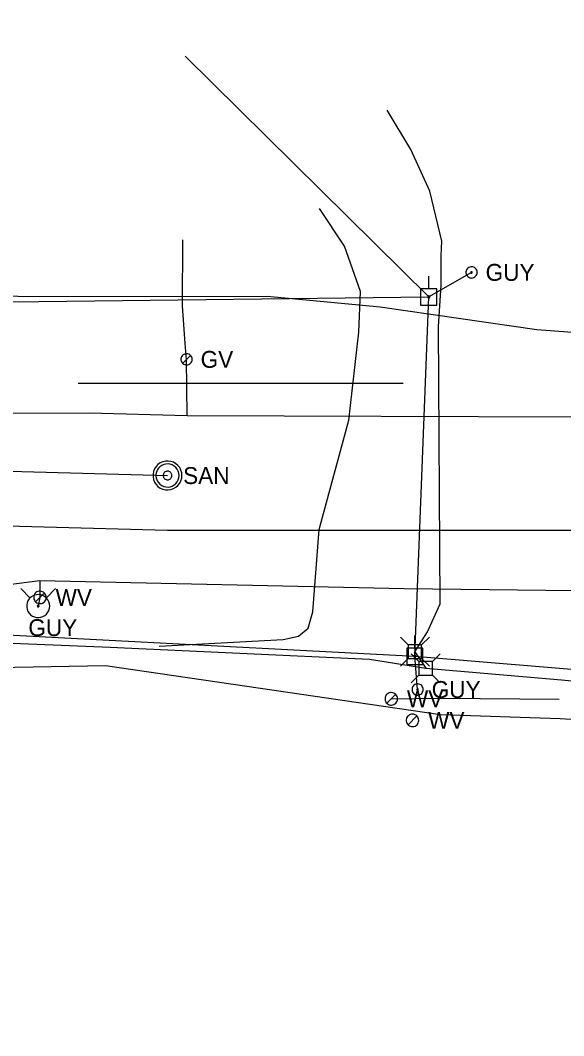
# Model space of a CAD drawing. Extents: x 600849 to 606371, y 330010 to 403088.
# Drawn here: x 602236.6 to 602360.4, y 376655.9 to 376887.3 of the extents above; entities that cross this region are included whole.
import ezdxf

# ---------------------------------------------------------------- set-up
doc = ezdxf.new("R2010")
doc.units = 0
for name, color, linetype in [('E_SIG_Conduit', 7, 'Continuous'), ('E_UTL_AG_Bold', 7, 'Continuous'), ('E_UTL_EGuyWire', 7, 'Continuous'), ('E_UTL_EPowerPole', 7, 'Continuous'), ('E_UTL_FO_UG', 7, 'Continuous'), ('E_UTL_G', 7, 'Continuous'), ('E_UTL_G_UG', 7, 'Continuous'), ('E_UTL_Overhead', 7, 'Continuous'), ('E_UTL_SAN', 7, 'Continuous'), ('E_UTL_SAN_UG', 7, 'Continuous'), ('E_UTL_T_UG', 7, 'Continuous'), ('E_UTL_W', 7, 'Continuous'), ('E_UTL_W_UG', 7, 'Continuous'), ('E_UTL_WHydrant', 7, 'Continuous')]:
    doc.layers.add(name, color=color, linetype=linetype)

msp = doc.modelspace()

# ---------------------------------------------------------------- linework, layer by layer
at = {"layer": 'E_SIG_Conduit'}
for points in [[(602162.05, 376851.25), (602166.06, 376840.21), (602186.37, 376826.9), (602187.81, 376826.71), (602188.98, 376827.12), (602199.79, 376825.83), (602201.12, 376825.66), (602202.65, 376825.59), (602238.27, 376824.35), (602292.88, 376824.44), (602318.6, 376821.99), (602354.28, 376816.84), (602432.89, 376810.89), (602434.26, 376809.89), (602434.33, 376803.64)], [(602249.8, 376804.59), (602323.82, 376804.59)]]:
    msp.add_lwpolyline(points, dxfattribs=at)
at = {"layer": 'E_UTL_AG_Bold'}
for points in [[(602324.97, 376744.96), (602323.22, 376746.71)], [(602328.06, 376744.96), (602329.82, 376746.71)], [(602328.06, 376744.96), (602324.97, 376744.96)], [(602324.97, 376744.96), (602324.97, 376741.86)], [(602328.06, 376741.86), (602328.06, 376744.96)], [(602324.97, 376741.86), (602323.22, 376740.11)], [(602324.97, 376741.86), (602328.06, 376741.86)], [(602327.46, 376741.2), (602325.71, 376742.95)], [(602330.56, 376741.2), (602327.46, 376741.2)], [(602327.46, 376741.2), (602327.46, 376738.1)], [(602328.06, 376741.86), (602329.82, 376740.11)], [(602330.56, 376741.2), (602332.31, 376742.95)], [(602330.56, 376738.1), (602330.56, 376741.2)], [(602327.46, 376738.1), (602325.71, 376736.35)], [(602327.46, 376738.1), (602330.56, 376738.1)], [(602330.56, 376738.1), (602332.31, 376736.35)]]:
    msp.add_lwpolyline(points, dxfattribs=at)
at = {"layer": 'E_UTL_EGuyWire'}
for p, q in [((602339.43, 376829.87), (602329.71, 376824.27)), ((602327.14, 376734.79), (602326.52, 376742.37))]:
    msp.add_line(p, q, dxfattribs=at)
for points in [[(602340.72, 376829.87), (602340.69, 376830.12), (602340.63, 376830.35), (602340.51, 376830.57), (602340.36, 376830.76), (602340.18, 376830.92), (602339.97, 376831.04), (602339.74, 376831.12), (602339.5, 376831.16), (602339.25, 376831.14), (602339.01, 376831.09), (602338.79, 376830.98), (602338.59, 376830.84), (602338.43, 376830.67), (602338.29, 376830.46), (602338.2, 376830.23), (602338.16, 376830), (602338.16, 376829.75), (602338.2, 376829.51), (602338.29, 376829.29), (602338.43, 376829.08), (602338.59, 376828.9), (602338.79, 376828.76), (602339.01, 376828.66), (602339.25, 376828.6), (602339.5, 376828.59), (602339.74, 376828.63), (602339.97, 376828.71), (602340.18, 376828.83), (602340.36, 376828.99), (602340.51, 376829.18), (602340.63, 376829.4), (602340.69, 376829.63), (602340.72, 376829.87)], [(602339.59, 376829.87), (602339.59, 376829.9), (602339.58, 376829.93), (602339.57, 376829.96), (602339.55, 376829.98), (602339.53, 376830), (602339.5, 376830.02), (602339.47, 376830.03), (602339.44, 376830.03), (602339.41, 376830.03), (602339.38, 376830.02), (602339.35, 376830.01), (602339.33, 376829.99), (602339.31, 376829.97), (602339.29, 376829.95), (602339.28, 376829.92), (602339.27, 376829.89), (602339.27, 376829.86), (602339.28, 376829.83), (602339.29, 376829.8), (602339.31, 376829.77), (602339.33, 376829.75), (602339.35, 376829.73), (602339.38, 376829.72), (602339.41, 376829.71), (602339.44, 376829.71), (602339.47, 376829.72), (602339.5, 376829.73), (602339.53, 376829.74), (602339.55, 376829.76), (602339.57, 376829.79), (602339.58, 376829.81), (602339.59, 376829.84), (602339.59, 376829.87)], [(602328.43, 376734.79), (602328.4, 376735.04), (602328.33, 376735.27), (602328.22, 376735.49), (602328.07, 376735.68), (602327.89, 376735.84), (602327.68, 376735.96), (602327.45, 376736.04), (602327.2, 376736.08), (602326.96, 376736.06), (602326.72, 376736.01), (602326.5, 376735.91), (602326.3, 376735.76), (602326.13, 376735.59), (602326, 376735.38), (602325.91, 376735.16), (602325.87, 376734.92), (602325.87, 376734.67), (602325.91, 376734.43), (602326, 376734.21), (602326.13, 376734), (602326.3, 376733.82), (602326.5, 376733.68), (602326.72, 376733.58), (602326.96, 376733.52), (602327.2, 376733.51), (602327.45, 376733.55), (602327.68, 376733.63), (602327.89, 376733.75), (602328.07, 376733.91), (602328.22, 376734.1), (602328.33, 376734.32), (602328.4, 376734.55), (602328.43, 376734.79)], [(602327.3, 376734.79), (602327.3, 376734.82), (602327.29, 376734.85), (602327.28, 376734.88), (602327.26, 376734.91), (602327.24, 376734.93), (602327.21, 376734.94), (602327.18, 376734.95), (602327.15, 376734.95), (602327.12, 376734.95), (602327.09, 376734.95), (602327.06, 376734.93), (602327.04, 376734.92), (602327.02, 376734.89), (602327, 376734.87), (602326.99, 376734.84), (602326.98, 376734.81), (602326.98, 376734.78), (602326.99, 376734.75), (602327, 376734.72), (602327.02, 376734.7), (602327.04, 376734.67), (602327.06, 376734.66), (602327.09, 376734.64), (602327.12, 376734.64), (602327.15, 376734.63), (602327.18, 376734.64), (602327.21, 376734.65), (602327.24, 376734.66), (602327.26, 376734.68), (602327.28, 376734.71), (602327.29, 376734.73), (602327.3, 376734.76), (602327.3, 376734.79)]]:
    msp.add_lwpolyline(points, dxfattribs=at)
at = {"layer": 'E_UTL_EPowerPole'}
for points in [[(602329.67, 376826.12), (602329.67, 376829.02)], [(602331.52, 376826.12), (602327.83, 376826.12)], [(602327.83, 376826.12), (602327.83, 376822.42)], [(602329.94, 376824.27), (602329.94, 376824.32), (602329.93, 376824.36), (602329.91, 376824.4), (602329.88, 376824.44), (602329.84, 376824.47), (602329.81, 376824.49), (602329.76, 376824.5), (602329.72, 376824.51), (602329.67, 376824.51), (602329.63, 376824.5), (602329.59, 376824.48), (602329.55, 376824.45), (602329.52, 376824.42), (602329.49, 376824.38), (602329.48, 376824.34), (602329.47, 376824.3), (602329.47, 376824.25), (602329.48, 376824.21), (602329.49, 376824.16), (602329.52, 376824.13), (602329.55, 376824.09), (602329.59, 376824.07), (602329.63, 376824.05), (602329.67, 376824.04), (602329.72, 376824.04), (602329.76, 376824.04), (602329.81, 376824.06), (602329.84, 376824.08), (602329.88, 376824.11), (602329.91, 376824.14), (602329.93, 376824.18), (602329.94, 376824.23), (602329.94, 376824.27)], [(602331.52, 376822.42), (602331.52, 376826.12)], [(602327.83, 376822.42), (602331.52, 376822.42)], [(602326.49, 376744.21), (602326.49, 376747.12)], [(602328.34, 376744.21), (602324.65, 376744.21)], [(602324.65, 376744.21), (602324.65, 376740.52)], [(602328.34, 376740.52), (602328.34, 376744.21)], [(602326.76, 376742.37), (602326.76, 376742.42), (602326.75, 376742.46), (602326.73, 376742.5), (602326.7, 376742.54), (602326.66, 376742.57), (602326.62, 376742.59), (602326.58, 376742.6), (602326.54, 376742.61), (602326.49, 376742.61), (602326.45, 376742.6), (602326.41, 376742.58), (602326.37, 376742.55), (602326.34, 376742.52), (602326.31, 376742.48), (602326.3, 376742.44), (602326.29, 376742.39), (602326.29, 376742.35), (602326.3, 376742.3), (602326.31, 376742.26), (602326.34, 376742.22), (602326.37, 376742.19), (602326.41, 376742.16), (602326.45, 376742.15), (602326.49, 376742.14), (602326.54, 376742.13), (602326.58, 376742.14), (602326.62, 376742.15), (602326.66, 376742.18), (602326.7, 376742.21), (602326.73, 376742.24), (602326.75, 376742.28), (602326.76, 376742.33), (602326.76, 376742.37)], [(602324.65, 376740.52), (602328.34, 376740.52)]]:
    msp.add_lwpolyline(points, dxfattribs=at)
at = {"layer": 'E_UTL_FO_UG'}
msp.add_lwpolyline([(602326.52, 376743.41), (602329.01, 376739.65)], dxfattribs=at)
at = {"layer": 'E_UTL_G'}
for points in [[(602275.77, 376810.05), (602275.75, 376810.29), (602275.68, 376810.53), (602275.57, 376810.74), (602275.42, 376810.93), (602275.23, 376811.09), (602275.02, 376811.22), (602274.79, 376811.3), (602274.55, 376811.33), (602274.3, 376811.32), (602274.07, 376811.26), (602273.84, 376811.16), (602273.65, 376811.02), (602273.48, 376810.84), (602273.35, 376810.64), (602273.26, 376810.41), (602273.21, 376810.17), (602273.21, 376809.93), (602273.26, 376809.69), (602273.35, 376809.46), (602273.48, 376809.26), (602273.65, 376809.08), (602273.84, 376808.94), (602274.07, 376808.84), (602274.3, 376808.78), (602274.55, 376808.77), (602274.79, 376808.8), (602275.02, 376808.88), (602275.23, 376809), (602275.42, 376809.16), (602275.57, 376809.36), (602275.68, 376809.57), (602275.75, 376809.81), (602275.77, 376810.05)], [(602273.58, 376809.14), (602275.39, 376810.96)]]:
    msp.add_lwpolyline(points, dxfattribs=at)
at = {"layer": 'E_UTL_G_UG'}
for points in [[(602273.57, 376822.23), (602273.62, 376837.31)], [(602274.65, 376797.23), (602274.49, 376810.05), (602274.15, 376813.69), (602273.57, 376822.23)], [(602060.57, 376799.64), (602077.65, 376800.09), (602087.98, 376797.91), (602089.71, 376797.87), (602090.16, 376797.9), (602144.73, 376797.84), (602178.11, 376798.52), (602201.32, 376797.77), (602252.39, 376797.86), (602274.65, 376797.23), (602363.14, 376796.93), (602390.28, 376796.79), (602422.58, 376795.6), (602516.4, 376797.87), (602553.47, 376797.49)]]:
    msp.add_lwpolyline(points, dxfattribs=at)
at = {"layer": 'E_UTL_Overhead'}
for points in [[(602062.17, 376753.86), (602208.9, 376748.55), (602326.52, 376742.37), (602554.66, 376723.5), (602723.32, 376704.12), (602925.82, 376696.54), (603095.47, 376655.88), (603302.19, 376662.3), (603380.19, 376665.28), (603484.01, 376669.76), (603723.81, 376678.6), (603844.12, 376694.7), (603926.75, 376705.4), (604096.46, 376729.09), (604125.7, 376732.7), (604019.36, 376849.1), (604024.4, 376887.33)], [(602326.52, 376742.37), (602329.71, 376824.27), (602274.17, 376879.17)], [(602063.01, 376821.14), (602329.71, 376824.27)]]:
    msp.add_lwpolyline(points, dxfattribs=at)
at = {"layer": 'E_UTL_SAN'}
for points in [[(602273.45, 376783.58), (602273.39, 376784.2), (602273.21, 376784.81), (602272.92, 376785.36), (602272.53, 376785.86), (602272.06, 376786.27), (602271.52, 376786.58), (602270.92, 376786.79), (602270.3, 376786.87), (602269.68, 376786.84), (602269.07, 376786.7), (602268.5, 376786.44), (602267.98, 376786.07), (602267.55, 376785.62), (602267.21, 376785.09), (602266.98, 376784.51), (602266.86, 376783.89), (602266.86, 376783.26), (602266.98, 376782.65), (602267.21, 376782.07), (602267.55, 376781.54), (602267.98, 376781.08), (602268.5, 376780.72), (602269.07, 376780.46), (602269.68, 376780.31), (602270.3, 376780.28), (602270.92, 376780.37), (602271.52, 376780.58), (602272.06, 376780.89), (602272.53, 376781.3), (602272.92, 376781.79), (602273.21, 376782.35), (602273.39, 376782.95), (602273.45, 376783.58)], [(602272.79, 376783.58), (602272.74, 376784.08), (602272.6, 376784.56), (602272.37, 376785.01), (602272.06, 376785.4), (602271.68, 376785.73), (602271.24, 376785.98), (602270.77, 376786.14), (602270.27, 376786.22), (602269.77, 376786.19), (602269.28, 376786.07), (602268.83, 376785.86), (602268.42, 376785.57), (602268.07, 376785.21), (602267.8, 376784.79), (602267.61, 376784.32), (602267.52, 376783.83), (602267.52, 376783.33), (602267.61, 376782.83), (602267.8, 376782.37), (602268.07, 376781.95), (602268.42, 376781.58), (602268.83, 376781.29), (602269.28, 376781.08), (602269.77, 376780.97), (602270.27, 376780.94), (602270.77, 376781.01), (602271.24, 376781.18), (602271.68, 376781.43), (602272.06, 376781.76), (602272.37, 376782.15), (602272.6, 376782.6), (602272.74, 376783.08), (602272.79, 376783.58)], [(602271.14, 376783.58), (602271.12, 376783.77), (602271.06, 376783.95), (602270.98, 376784.11), (602270.86, 376784.26), (602270.72, 376784.39), (602270.56, 376784.48), (602270.38, 376784.54), (602270.19, 376784.57), (602270, 376784.56), (602269.82, 376784.51), (602269.65, 376784.44), (602269.5, 376784.33), (602269.37, 376784.19), (602269.27, 376784.03), (602269.2, 376783.86), (602269.16, 376783.67), (602269.16, 376783.48), (602269.2, 376783.3), (602269.27, 376783.12), (602269.37, 376782.97), (602269.5, 376782.83), (602269.65, 376782.72), (602269.82, 376782.64), (602270, 376782.6), (602270.19, 376782.59), (602270.38, 376782.62), (602270.56, 376782.68), (602270.72, 376782.77), (602270.86, 376782.9), (602270.98, 376783.04), (602271.06, 376783.21), (602271.12, 376783.39), (602271.14, 376783.58)]]:
    msp.add_lwpolyline(points, dxfattribs=at)
at = {"layer": 'E_UTL_SAN_UG'}
msp.add_line((602140.84, 376787.03), (602270.13, 376783.58), dxfattribs=at)
at = {"layer": 'E_UTL_T_UG'}
for points in [[(602332.66, 376837), (602329.92, 376848.35), (602325.61, 376857.88), (602320.22, 376866.86)], [(602268.28, 376744.7), (602296.52, 376746.17), (602300.01, 376746.92), (602302.24, 376748.81), (602303.25, 376752.5), (602304.68, 376771.27), (602311.47, 376796.16), (602313.78, 376816.27), (602314.14, 376825.55), (602310.51, 376835.87), (602304.77, 376844.42)], [(602326.52, 376743.41), (602329.39, 376747.96), (602332.27, 376754.3), (602331.92, 376817.53), (602332.49, 376826.95), (602332.54, 376833.68), (602332.66, 376837)], [(602074.73, 376774.6), (602140.82, 376774.58), (602270.14, 376771.11), (602441.32, 376771.11)], [(602075.21, 376757.95), (602077.8, 376743.83), (602087.75, 376744.23), (602092.81, 376744.18), (602093.78, 376743.66), (602171.08, 376745.2), (602210.54, 376746.33), (602257.05, 376744.48), (602316.15, 376741.74), (602329.01, 376739.65), (602359.96, 376737.01), (602475.2, 376725.97), (602557.31, 376719.94)], [(602044.67, 376754.09), (602052.5, 376752.18), (602062.11, 376741.57), (602066.7, 376738.55), (602072.2, 376738.26), (602098.71, 376739.13), (602168.16, 376738.6), (602177.16, 376738.67), (602179.14, 376737.87), (602181.65, 376738.87), (602256.01, 376740.3), (602332.37, 376729.1), (602359.62, 376728.16), (602475.97, 376721.01), (602558.5, 376714.55)]]:
    msp.add_lwpolyline(points, dxfattribs=at)
at = {"layer": 'E_UTL_W'}
for points in [[(602242.5, 376755.79), (602242.47, 376756.06), (602242.4, 376756.32), (602242.27, 376756.56), (602242.11, 376756.77), (602241.9, 376756.95), (602241.67, 376757.08), (602241.41, 376757.17), (602241.14, 376757.21), (602240.87, 376757.2), (602240.61, 376757.14), (602240.36, 376757.02), (602240.14, 376756.87), (602239.95, 376756.67), (602239.81, 376756.44), (602239.71, 376756.19), (602239.66, 376755.92), (602239.66, 376755.65), (602239.71, 376755.39), (602239.81, 376755.13), (602239.95, 376754.91), (602240.14, 376754.71), (602240.36, 376754.55), (602240.61, 376754.44), (602240.87, 376754.38), (602241.14, 376754.36), (602241.41, 376754.4), (602241.67, 376754.49), (602241.9, 376754.63), (602242.11, 376754.8), (602242.27, 376755.02), (602242.4, 376755.26), (602242.47, 376755.52), (602242.5, 376755.79)], [(602240.07, 376754.78), (602242.08, 376756.8)], [(602322.56, 376732.67), (602322.54, 376732.94), (602322.46, 376733.2), (602322.34, 376733.44), (602322.17, 376733.65), (602321.96, 376733.83), (602321.73, 376733.97), (602321.47, 376734.06), (602321.2, 376734.09), (602320.93, 376734.08), (602320.67, 376734.02), (602320.42, 376733.91), (602320.2, 376733.75), (602320.01, 376733.55), (602319.87, 376733.32), (602319.77, 376733.07), (602319.72, 376732.81), (602319.72, 376732.54), (602319.77, 376732.27), (602319.87, 376732.02), (602320.01, 376731.79), (602320.2, 376731.59), (602320.42, 376731.44), (602320.67, 376731.32), (602320.93, 376731.26), (602321.2, 376731.25), (602321.47, 376731.28), (602321.73, 376731.37), (602321.96, 376731.51), (602322.17, 376731.69), (602322.34, 376731.9), (602322.46, 376732.14), (602322.54, 376732.4), (602322.56, 376732.67)], [(602320.13, 376731.66), (602322.14, 376733.68)], [(602327.4, 376727.75), (602327.38, 376728.02), (602327.3, 376728.28), (602327.18, 376728.52), (602327.01, 376728.74), (602326.8, 376728.92), (602326.57, 376729.05), (602326.31, 376729.14), (602326.05, 376729.18), (602325.77, 376729.17), (602325.51, 376729.1), (602325.26, 376728.99), (602325.04, 376728.83), (602324.86, 376728.64), (602324.71, 376728.41), (602324.61, 376728.16), (602324.56, 376727.89), (602324.56, 376727.62), (602324.61, 376727.35), (602324.71, 376727.1), (602324.86, 376726.87), (602325.04, 376726.68), (602325.26, 376726.52), (602325.51, 376726.41), (602325.77, 376726.34), (602326.05, 376726.33), (602326.31, 376726.37), (602326.57, 376726.46), (602326.8, 376726.59), (602327.01, 376726.77), (602327.18, 376726.98), (602327.3, 376727.22), (602327.38, 376727.48), (602327.4, 376727.75)], [(602324.97, 376726.75), (602326.99, 376728.76)]]:
    msp.add_lwpolyline(points, dxfattribs=at)
at = {"layer": 'E_UTL_W_UG'}
for points in [[(602151.33, 376759.75), (602152.67, 376759.77), (602183.75, 376760.77), (602202.76, 376757.52), (602219.73, 376756.91), (602241.07, 376759.66), (602324.1, 376757.79), (602369.29, 376757.31), (602424.46, 376753.61), (602560.86, 376747.32), (602639.75, 376742.27), (602710.17, 376738.53), (602777.93, 376735.53), (602852.93, 376729.37), (602924.72, 376722.16), (602998.89, 376718.96), (603008.49, 376717.59), (603043.54, 376716.69), (603063.82, 376715.92), (603108.2, 376714.95), (603221.31, 376706.93), (603319.22, 376702.81)], [(602241.07, 376759.66), (602241.07, 376755.79), (602240.68, 376753.81)], [(602321.14, 376732.67), (602332.44, 376732.83), (602359.43, 376732.61)]]:
    msp.add_lwpolyline(points, dxfattribs=at)
at = {"layer": 'E_UTL_WHydrant'}
for points in [[(602238.84, 376755.65), (602236.7, 376757.79)], [(602242.51, 376755.65), (602244.66, 376757.79)], [(602243.3, 376753.81), (602243.25, 376754.31), (602243.11, 376754.79), (602242.88, 376755.23), (602242.58, 376755.62), (602242.2, 376755.95), (602241.77, 376756.2), (602241.3, 376756.36), (602240.8, 376756.43), (602240.31, 376756.41), (602239.82, 376756.29), (602239.37, 376756.08), (602238.96, 376755.79), (602238.62, 376755.43), (602238.35, 376755.01), (602238.16, 376754.55), (602238.07, 376754.06), (602238.07, 376753.56), (602238.16, 376753.07), (602238.35, 376752.61), (602238.62, 376752.19), (602238.96, 376751.83), (602239.37, 376751.54), (602239.82, 376751.33), (602240.31, 376751.22), (602240.8, 376751.19), (602241.3, 376751.26), (602241.77, 376751.43), (602242.2, 376751.68), (602242.58, 376752), (602242.88, 376752.39), (602243.11, 376752.84), (602243.25, 376753.32), (602243.3, 376753.81)], [(602240.88, 376753.81), (602240.88, 376753.85), (602240.86, 376753.89), (602240.85, 376753.92), (602240.82, 376753.95), (602240.79, 376753.98), (602240.76, 376754), (602240.73, 376754.01), (602240.69, 376754.01), (602240.65, 376754.01), (602240.61, 376754), (602240.58, 376753.99), (602240.55, 376753.96), (602240.52, 376753.94), (602240.5, 376753.9), (602240.49, 376753.87), (602240.48, 376753.83), (602240.48, 376753.79), (602240.49, 376753.76), (602240.5, 376753.72), (602240.52, 376753.69), (602240.55, 376753.66), (602240.58, 376753.64), (602240.61, 376753.62), (602240.65, 376753.61), (602240.69, 376753.61), (602240.73, 376753.62), (602240.76, 376753.63), (602240.79, 376753.65), (602240.82, 376753.67), (602240.85, 376753.7), (602240.86, 376753.74), (602240.88, 376753.77), (602240.88, 376753.81)]]:
    msp.add_lwpolyline(points, dxfattribs=at)

# ---------------------------------------------------------------- texts
at = {"layer": 'E_UTL_EGuyWire'}
for p in [(602342.64, 376827.95), (602238.43, 376746.97), (602330.35, 376732.87)]:
    msp.add_text('GUY', height=3.85, dxfattribs=at).set_placement(p)
at = {"layer": 'E_UTL_G'}
msp.add_text('GV', height=3.85, dxfattribs=at).set_placement((602277.69, 376808.12))
at = {"layer": 'E_UTL_SAN'}
msp.add_text('SAN', height=3.849, dxfattribs=at).set_placement((602273.71, 376781.63))
at = {"layer": 'E_UTL_W'}
for p in [(602244.64, 376753.86), (602324.7, 376730.75), (602329.54, 376725.83)]:
    msp.add_text('WV', height=3.85, dxfattribs=at).set_placement(p)

doc.saveas('drawing.dxf')
